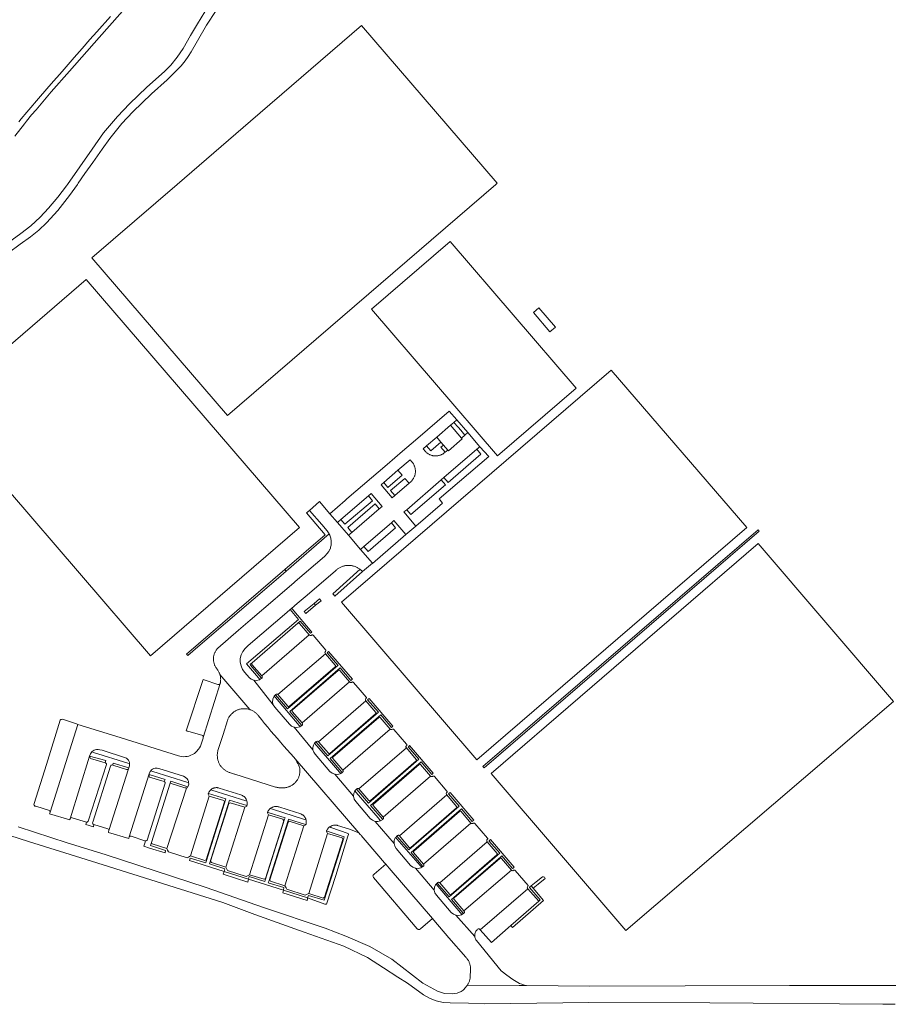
# Model space of a CAD drawing. Extents: x 152825 to 164088, y 457113 to 463005.
# Tile 315 of 364: x 157237 to 157481, y 462271 to 462546. Entities that reach past the tile are written whole.
import ezdxf

# ---------------------------------------------------------------- set-up
doc = ezdxf.new("R2010")
doc.units = 0
doc.header["$LTSCALE"] = 0.5
for name, color, linetype, lineweight in [('B-PV-VH-GESLOTENVERHARDING_ASFALT-GV', 251, 'CONTINUOUS', 18), ('B-PV-VH-GESLOTENVERHARDING_KUNSTSTOF-GV', 251, 'CONTINUOUS', 18), ('B-PV-VH-ONVERHARD_ZAND-GV', 251, 'CONTINUOUS', 18), ('B-PV-VH-OPENVERHARDING-GV', 251, 'CONTINUOUS', 18), ('B-PV-VH-OPENVERHARDING_BETONSTRAATSTEEN-GV', 251, 'CONTINUOUS', 18), ('B-PV-VH-OPENVERHARDING_STRAATBAKSTEEN-GV', 251, 'CONTINUOUS', 18)]:
    doc.layers.add(name, color=color, linetype=linetype, lineweight=lineweight)

msp = doc.modelspace()

# ---------------------------------------------------------------- linework, layer by layer
at = {"layer": 'B-PV-VH-GESLOTENVERHARDING_ASFALT-GV', "flags": 128}
for points in [[(157230.03, 462478.502), (157236.644, 462483.341), (157239.579, 462485.423), (157241.833, 462487.26), (157243.977, 462489.273), (157247.156, 462492.737), (157250.46, 462496.936), (157252.62, 462500), (157252.869, 462500.354), (157254.685, 462503.057), (157256.905, 462506.126), (157259.52, 462509.869), (157261.674, 462512.87), (157265.063, 462516.99), (157268.113, 462520.281), (157273.307, 462525.27), (157277.657, 462529.221), (157281.572, 462533.136), (157282.736, 462534.562), (157283.557, 462535.736), (157284.413, 462537.059), (157286.172, 462540.143), (157288.706, 462544.47), (157291.395, 462548.584)], [(157235.167, 462513.456), (157237.843, 462516.911), (157238.449, 462517.692), (157239.846, 462519.434), (157241.122, 462520.885), (157245.285, 462525.868), (157250.403, 462531.65), (157258.669, 462541.048), (157267.395, 462550.797)], [(157288.22, 462548.176), (157286.136, 462544.891), (157284.185, 462541.63), (157282.21, 462537.949), (157280.499, 462535.51), (157278.711, 462533.349), (157276.949, 462531.562), (157272.062, 462527.128), (157267.147, 462522.477), (157263.784, 462518.956), (157259.912, 462514.389), (157256.733, 462509.847), (157249.848, 462500), (157249.832, 462499.977), (157249.591, 462499.633), (157247.207, 462496.466), (157244.543, 462493.433), (157242.239, 462490.854), (157239.661, 462488.448), (157236.793, 462486.268), (157232.409, 462483.017)], [(157261.829, 462546.905), (157258.069, 462542.647), (157256.12, 462540.434), (157253.933, 462537.96), (157251.747, 462535.425), (157248.362, 462531.553), (157245.301, 462528.118), (157242.365, 462524.669), (157238.48, 462520.197), (157236.978, 462518.348), (157236.31, 462517.526)], [(157215.739, 462323.993), (157238.937, 462316.594), (157256.593, 462311.068), (157276.388, 462304.81), (157293.223, 462299.515), (157302.146, 462296.192), (157315.972, 462291.236), (157327.042, 462287.327), (157333.635, 462284.147), (157338.146, 462281.329), (157342.065, 462278.66), (157344.782, 462276.967), (157349.291, 462273.772), (157351.173, 462272.709), (157352.788, 462272.071), (157354.801, 462271.601), (157356.672, 462271.492), (157361.869, 462271.403), (157366.412, 462271.267), (157395.467, 462271.584), (157429.209, 462271.509), (157477.524, 462271.104), (157480.962, 462271.117)], [(157481.145, 462276.336), (157451.453, 462276.389), (157422.313, 462276.253), (157395.744, 462276.184), (157378.076, 462276.349), (157376.31, 462276.365), (157376.182, 462276.369), (157376.007, 462276.382), (157361.514, 462276.442), (157361.465, 462276.374), (157361.349, 462276.221), (157361.226, 462276.073), (157361.097, 462275.93), (157360.391, 462275.086), (157359.823, 462274.718), (157358.625, 462274.228), (157357.365, 462274.041), (157355.089, 462274.137), (157353.218, 462274.762), (157349.127, 462277.049), (157340.432, 462283.692), (157334.303, 462287.286), (157327.585, 462290.168), (157321.857, 462292.372), (157304.604, 462298.165), (157288.565, 462303.749), (157260.378, 462312.906), (157249.803, 462316.216), (157236.134, 462320.66)]]:
    msp.add_lwpolyline(points, dxfattribs=at)
at = {"layer": 'B-PV-VH-GESLOTENVERHARDING_KUNSTSTOF-GV', "flags": 128}
for points in [[(157369.846, 462500.359), (157332.005, 462544.347), (157301.005, 462517.635), (157280.511, 462500), (157256.678, 462479.492), (157294.514, 462435.534), (157369.429, 462500)], [(157391.92, 462443.166), (157356.712, 462484.116), (157334.741, 462465.2), (157369.978, 462424.259)], [(157314.657, 462404.257), (157255.107, 462473.516), (157213.507, 462437.652), (157273.067, 462368.423)], [(157439.528, 462404.187), (157401.715, 462448.173), (157326.368, 462383.367), (157364.174, 462339.38)], [(157368.163, 462335.579), (157405.804, 462291.665), (157480.496, 462355.687), (157442.755, 462399.718)]]:
    msp.add_lwpolyline(points, close=True, dxfattribs=at)
at = {"layer": 'B-PV-VH-ONVERHARD_ZAND-GV', "flags": 128}
for points in [[(157357.748, 462433.547), (157358.93, 462432.24), (157359.653, 462431.378), (157360.818, 462430.013), (157361.638, 462430.707), (157358.559, 462434.268)], [(157355.329, 462425.239), (157354.129, 462426.636), (157354.838, 462427.245), (157354.116, 462428.088), (157351.303, 462425.661), (157350.133, 462427.02), (157349.135, 462426.188), (157349.795, 462425.458), (157349.917, 462425.331), (157350.045, 462425.21), (157350.179, 462425.095), (157350.317, 462424.985), (157350.46, 462424.883), (157350.608, 462424.786), (157350.76, 462424.697), (157350.916, 462424.615), (157351.076, 462424.54), (157351.238, 462424.472), (157351.404, 462424.411), (157351.572, 462424.358), (157351.742, 462424.313), (157351.915, 462424.276), (157352.089, 462424.246), (157352.264, 462424.224), (157352.439, 462424.211), (157352.615, 462424.205), (157352.792, 462424.207), (157352.968, 462424.218), (157353.143, 462424.236), (157353.317, 462424.262), (157353.49, 462424.296), (157353.662, 462424.338), (157353.831, 462424.388), (157353.998, 462424.445), (157354.162, 462424.51), (157354.323, 462424.582), (157354.48, 462424.661), (157354.634, 462424.747), (157354.783, 462424.841), (157354.929, 462424.941), (157355.06, 462425.04)], [(157367.523, 462424.036), (157364.997, 462426.776), (157364.187, 462426.083), (157365.313, 462424.711), (157356.143, 462416.813), (157354.966, 462418.147), (157354.208, 462417.505), (157355.384, 462416.155), (157345.727, 462407.859), (157344.581, 462409.156), (157343.81, 462408.559), (157347.133, 462404.626), (157354.605, 462411.061), (157353.652, 462412.199)], [(157346.059, 462422.552), (157345.539, 462423.102), (157342.146, 462420.204), (157343.271, 462418.821), (157339.322, 462415.402), (157338.151, 462416.773), (157337.408, 462416.123), (157340.484, 462412.523), (157341.243, 462413.162), (157340.077, 462414.516), (157344.043, 462417.941), (157345.223, 462416.601), (157345.708, 462416.995), (157345.759, 462417.043), (157345.887, 462417.168), (157346.008, 462417.3), (157346.124, 462417.436), (157346.233, 462417.578), (157346.336, 462417.724), (157346.433, 462417.875), (157346.522, 462418.03), (157346.605, 462418.189), (157346.68, 462418.352), (157346.748, 462418.517), (157346.808, 462418.686), (157346.861, 462418.857), (157346.907, 462419.03), (157346.944, 462419.205), (157346.974, 462419.381), (157346.995, 462419.559), (157347.009, 462419.738), (157347.015, 462419.916), (157347.012, 462420.095), (157347.002, 462420.274), (157346.984, 462420.452), (157346.958, 462420.629), (157346.924, 462420.805), (157346.882, 462420.979), (157346.832, 462421.151), (157346.775, 462421.321), (157346.71, 462421.487), (157346.638, 462421.651), (157346.559, 462421.812), (157346.472, 462421.968), (157346.379, 462422.121), (157346.279, 462422.269), (157346.172, 462422.413)], [(157337.713, 462410.133), (157334.659, 462413.74), (157333.912, 462413.079), (157335.05, 462411.715), (157327.339, 462405.169), (157326.164, 462406.453), (157325.226, 462405.616), (157328.304, 462402.061), (157329.261, 462402.865), (157328.097, 462404.211), (157335.757, 462410.83), (157336.928, 462409.458)], [(157320.84, 462405.057), (157317.407, 462409), (157316.596, 462408.279), (157321.796, 462402.218), (157310.556, 462392.543), (157310.585, 462392.509), (157310.964, 462392.068), (157322.923, 462402.422), (157322.409, 462403.273)], [(157344.341, 462402.235), (157341.032, 462406.161), (157340.302, 462405.51), (157341.425, 462404.14), (157333.808, 462397.573), (157332.625, 462398.953), (157331.669, 462398.103), (157334.997, 462394.238), (157335.016, 462394.216)], [(157310.964, 462392.068), (157310.585, 462392.509), (157283.066, 462368.905), (157283.335, 462368.592), (157283.433, 462368.478), (157286.931, 462371.509), (157308.76, 462390.16)], [(157331.567, 462392.549), (157331.552, 462392.561), (157323.964, 462385.751), (157323.999, 462385.696), (157324.114, 462385.53), (157324.485, 462385.037), (157332.281, 462391.899), (157331.879, 462392.284), (157331.726, 462392.42)], [(157320.676, 462383.795), (157320.262, 462384.31), (157318.728, 462383.045), (157319.158, 462382.546)], [(157312.563, 462381.518), (157312.446, 462381.656), (157312.02, 462381.289), (157314.411, 462378.515), (157299.873, 462366.132), (157303.161, 462362.234), (157303.533, 462361.793), (157304.066, 462362.15), (157300.927, 462365.81), (157300.916, 462366.033), (157301.336, 462366.387), (157301.403, 462366.457), (157314.168, 462377.474), (157314.821, 462378.037), (157317.698, 462374.682), (157318.111, 462375.016)], [(157319.158, 462382.546), (157318.728, 462383.045), (157315.942, 462380.746), (157316.417, 462380.192)], [(157329.42, 462361.888), (157322.78, 462369.613), (157322.549, 462369.418), (157322.366, 462369.263), (157325.377, 462365.789), (157325.402, 462365.76), (157311.322, 462353.557), (157307.925, 462357.518), (157307.57, 462357.115), (157307.906, 462356.724), (157314.585, 462348.969), (157314.833, 462348.681), (157315.269, 462348.962), (157311.923, 462352.856), (157326.004, 462365.031), (157329.008, 462361.544), (157329.172, 462361.681)], [(157340.724, 462348.752), (157334.088, 462356.464), (157333.859, 462356.262), (157333.68, 462356.105), (157336.669, 462352.629), (157322.568, 462340.479), (157319.307, 462344.258), (157319.215, 462344.365), (157318.836, 462343.992), (157322.473, 462339.782), (157325.798, 462335.934), (157326.148, 462335.528), (157326.585, 462335.803), (157326.494, 462335.909), (157323.23, 462339.699), (157337.323, 462351.881), (157340.296, 462348.407), (157340.433, 462348.518)], [(157352.004, 462335.627), (157345.385, 462343.34), (157345.132, 462343.1), (157344.988, 462342.963), (157347.959, 462339.502), (157333.877, 462327.299), (157330.628, 462331.092), (157330.531, 462331.205), (157330.091, 462330.697), (157330.464, 462330.215), (157336.598, 462323.142), (157337.29, 462322.319), (157337.871, 462322.689), (157334.499, 462326.585), (157348.592, 462338.767), (157351.595, 462335.276), (157351.727, 462335.389)], [(157267.023, 462337.103), (157267.108, 462337.356), (157267.137, 462337.788), (157267.165, 462338.178), (157267.167, 462338.272), (157266.696, 462338.42), (157257.165, 462341.412), (157256.672, 462341.567), (157256.517, 462341.34), (157256.267, 462341.003), (157256.055, 462340.425), (157260.595, 462339.15), (157260.43, 462338.501), (157260.571, 462338.397), (157260.712, 462338.234), (157260.744, 462338.032), (157255.651, 462322.205), (157255.494, 462322.022), (157255.373, 462321.95), (157255.148, 462322.002), (157254.955, 462321.35), (157257.082, 462320.663), (157257.199, 462321.262), (157256.99, 462321.41), (157256.928, 462321.531), (157256.893, 462321.746), (157256.917, 462321.975), (157261.852, 462337.568), (157261.957, 462337.742), (157262.033, 462337.838), (157262.166, 462337.876), (157262.341, 462337.921), (157262.509, 462337.909), (157262.656, 462338.416)], [(157276.877, 462333.304), (157276.934, 462333.27), (157277.063, 462333.161), (157277.118, 462333.045), (157277.099, 462332.869), (157272.102, 462316.942), (157271.977, 462316.806), (157271.819, 462316.723), (157271.681, 462316.701), (157271.471, 462316.054), (157271.209, 462315.246), (157272.763, 462314.745), (157277.095, 462313.39), (157277.277, 462314.084), (157273.013, 462315.472), (157273.29, 462316.273), (157278.526, 462332.886), (157278.693, 462333.417), (157283.47, 462331.849), (157283.545, 462332.041), (157283.706, 462332.576), (157283.65, 462332.992), (157283.187, 462333.137), (157273.656, 462336.129), (157273.13, 462336.294), (157272.95, 462336.097), (157272.695, 462335.432), (157272.669, 462335.26), (157277.097, 462333.901)], [(157299.688, 462327.895), (157290.157, 462330.887), (157289.859, 462330.975), (157289.759, 462330.878), (157289.665, 462330.777), (157289.577, 462330.67), (157289.495, 462330.558), (157289.42, 462330.441), (157289.352, 462330.321), (157289.291, 462330.196), (157289.237, 462330.069), (157289.193, 462329.945), (157294.068, 462328.429), (157288.611, 462310.968), (157288.496, 462310.595), (157284.12, 462311.944), (157283.899, 462311.232), (157293.591, 462308.202), (157293.803, 462308.908), (157289.504, 462310.28), (157295.058, 462328.121), (157299.955, 462326.597), (157299.98, 462326.701), (157300.006, 462326.838), (157300.023, 462326.977), (157300.032, 462327.117), (157300.034, 462327.257), (157300.027, 462327.397), (157300.012, 462327.537), (157299.99, 462327.675), (157299.96, 462327.812)], [(157363.29, 462322.513), (157356.683, 462330.221), (157356.442, 462330.019), (157356.266, 462329.87), (157359.255, 462326.398), (157345.14, 462314.21), (157341.917, 462317.984), (157341.823, 462318.094), (157341.511, 462317.711), (157341.85, 462317.321), (157348.34, 462309.847), (157348.773, 462309.348), (157349.128, 462309.566), (157349.036, 462309.674), (157345.785, 462313.46), (157359.894, 462325.644), (157362.87, 462322.164), (157363.016, 462322.285)], [(157307.1, 462325.597), (157306.5, 462325.76), (157306.391, 462325.668), (157306.287, 462325.569), (157306.189, 462325.464), (157306.097, 462325.354), (157306.012, 462325.239), (157305.933, 462325.12), (157305.86, 462324.996), (157305.795, 462324.869), (157305.737, 462324.738), (157305.727, 462324.715), (157305.854, 462324.664), (157310.629, 462323.143), (157310.477, 462322.77), (157305.1, 462305.738), (157304.992, 462305.374), (157300.639, 462306.743), (157300.405, 462306.041), (157310.163, 462302.976), (157310.306, 462303.672), (157305.932, 462305.061), (157306.049, 462305.435), (157311.441, 462322.464), (157311.57, 462322.839), (157316.31, 462321.337), (157316.447, 462321.294), (157316.47, 462321.374), (157316.501, 462321.511), (157316.525, 462321.649), (157316.54, 462321.788), (157316.548, 462321.927), (157316.547, 462322.067), (157316.539, 462322.207), (157316.523, 462322.345), (157316.499, 462322.483), (157316.466, 462322.619), (157316.059, 462322.734)], [(157328.262, 462318.827), (157323.391, 462320.491), (157323.09, 462320.637), (157322.977, 462320.549), (157322.869, 462320.455), (157322.763, 462320.351), (157322.67, 462320.249), (157322.58, 462320.138), (157322.495, 462320.022), (157322.422, 462319.909), (157322.418, 462319.901), (157322.347, 462319.777), (157322.283, 462319.648), (157322.226, 462319.517), (157322.212, 462319.48), (157322.374, 462319.418), (157327.114, 462317.904), (157326.998, 462317.537), (157321.664, 462300.499), (157321.51, 462300.146), (157317.144, 462301.523), (157316.904, 462300.827), (157321.734, 462299.077), (157322.176, 462299.068), (157324.746, 462307.041), (157328.171, 462318.039), (157328.324, 462318.532)], [(157374.578, 462309.394), (157367.951, 462317.102), (157367.693, 462316.879), (157367.544, 462316.751), (157370.54, 462313.257), (157369.924, 462312.717), (157356.436, 462301.084), (157353.082, 462304.959), (157352.79, 462304.641), (157359.614, 462296.6), (157359.975, 462296.174), (157360.438, 462296.469), (157360.337, 462296.586), (157357.079, 462300.355), (157357.72, 462300.915), (157370.847, 462312.264), (157371.17, 462312.528), (157374.164, 462309.046), (157374.292, 462309.154)], [(157300.405, 462306.041), (157293.591, 462308.202), (157293.513, 462307.918), (157293.372, 462307.402), (157300.179, 462305.234), (157300.312, 462305.708)], [(157380.698, 462305.331), (157379.365, 462304.212), (157379.931, 462303.538), (157381.287, 462304.645), (157383.216, 462306.219), (157383.022, 462306.574), (157382.798, 462306.716), (157382.504, 462306.685)], [(157379.931, 462303.538), (157379.365, 462304.212), (157378.888, 462303.811), (157378.828, 462303.76), (157381.879, 462300.238), (157381.455, 462299.87), (157373.645, 462293.077), (157374.078, 462292.516), (157382.81, 462300.109)], [(157316.904, 462300.827), (157310.163, 462302.976), (157310.091, 462302.629), (157310.002, 462302.195), (157316.75, 462300.055), (157316.852, 462300.566)]]:
    msp.add_lwpolyline(points, close=True, dxfattribs=at)
at = {"layer": 'B-PV-VH-OPENVERHARDING-GV', "flags": 128}
msp.add_lwpolyline([(157384.579, 462458.895), (157386.103, 462460.206), (157381.495, 462465.562), (157379.972, 462464.252)], close=True, dxfattribs=at)
at = {"layer": 'B-PV-VH-OPENVERHARDING_BETONSTRAATSTEEN-GV', "flags": 128}
for points in [[(157364.187, 462426.083), (157364.997, 462426.776), (157361.638, 462430.707), (157360.818, 462430.013), (157359.889, 462429.205), (157360.09, 462428.97), (157356.21, 462425.644), (157356.033, 462425.851), (157355.329, 462425.239), (157355.06, 462425.04), (157354.929, 462424.941), (157354.783, 462424.841), (157354.634, 462424.747), (157354.48, 462424.661), (157354.323, 462424.582), (157354.162, 462424.51), (157353.998, 462424.445), (157353.831, 462424.388), (157353.662, 462424.338), (157353.49, 462424.296), (157353.317, 462424.262), (157353.143, 462424.236), (157352.968, 462424.218), (157352.792, 462424.207), (157352.615, 462424.205), (157352.439, 462424.211), (157352.264, 462424.224), (157352.089, 462424.246), (157351.915, 462424.276), (157351.742, 462424.313), (157351.572, 462424.358), (157351.404, 462424.411), (157351.238, 462424.472), (157351.076, 462424.54), (157350.916, 462424.615), (157350.76, 462424.697), (157350.608, 462424.786), (157350.46, 462424.883), (157350.317, 462424.985), (157350.179, 462425.095), (157350.045, 462425.21), (157349.917, 462425.331), (157349.795, 462425.458), (157349.135, 462426.188), (157350.133, 462427.02), (157352.957, 462429.44), (157356.836, 462432.766), (157357.748, 462433.547), (157358.559, 462434.268), (157356.479, 462436.713), (157347.049, 462428.656), (157343.444, 462425.538), (157339.124, 462421.825), (157339.131, 462421.823), (157327.862, 462412.188), (157327.374, 462411.771), (157323.136, 462408.059), (157325.226, 462405.616), (157326.164, 462406.453), (157333.912, 462413.079), (157334.659, 462413.74), (157337.713, 462410.133), (157336.928, 462409.458), (157329.261, 462402.865), (157328.304, 462402.061), (157331.669, 462398.103), (157332.625, 462398.953), (157340.302, 462405.51), (157341.032, 462406.161), (157344.341, 462402.235), (157347.133, 462404.626), (157343.81, 462408.559), (157344.581, 462409.156), (157354.208, 462417.505), (157354.966, 462418.147)], [(157357.748, 462433.547), (157356.836, 462432.766), (157359.889, 462429.205), (157360.818, 462430.013), (157359.653, 462431.378), (157358.93, 462432.24)], [(157352.957, 462429.44), (157350.133, 462427.02), (157351.303, 462425.661), (157354.116, 462428.088)], [(157355.329, 462425.239), (157356.033, 462425.851), (157354.838, 462427.245), (157354.129, 462426.636)], [(157365.313, 462424.711), (157364.187, 462426.083), (157354.966, 462418.147), (157356.143, 462416.813)], [(157342.146, 462420.204), (157345.539, 462423.102), (157346.059, 462422.552), (157346.172, 462422.413), (157346.279, 462422.269), (157346.379, 462422.121), (157346.472, 462421.968), (157346.559, 462421.812), (157346.638, 462421.651), (157346.71, 462421.487), (157346.775, 462421.321), (157346.832, 462421.151), (157346.882, 462420.979), (157346.924, 462420.805), (157346.958, 462420.629), (157346.984, 462420.452), (157347.002, 462420.274), (157347.012, 462420.095), (157347.015, 462419.916), (157347.009, 462419.738), (157346.995, 462419.559), (157346.974, 462419.381), (157346.944, 462419.205), (157346.907, 462419.03), (157346.861, 462418.857), (157346.808, 462418.686), (157346.748, 462418.517), (157346.68, 462418.352), (157346.605, 462418.189), (157346.522, 462418.03), (157346.433, 462417.875), (157346.336, 462417.724), (157346.233, 462417.578), (157346.124, 462417.436), (157346.008, 462417.3), (157345.887, 462417.168), (157345.759, 462417.043), (157345.708, 462416.995), (157345.223, 462416.601), (157341.243, 462413.162), (157340.484, 462412.523), (157337.408, 462416.123), (157338.151, 462416.773)], [(157343.271, 462418.821), (157342.146, 462420.204), (157338.151, 462416.773), (157339.322, 462415.402)], [(157345.223, 462416.601), (157344.043, 462417.941), (157340.077, 462414.516), (157341.243, 462413.162)], [(157355.384, 462416.155), (157354.208, 462417.505), (157344.581, 462409.156), (157345.727, 462407.859)], [(157290.627, 462367.269), (157290.641, 462367.095), (157290.663, 462366.909), (157290.693, 462366.725), (157290.717, 462366.609), (157290.731, 462366.542), (157290.777, 462366.361), (157290.83, 462366.182), (157290.891, 462366.006), (157290.96, 462365.832), (157291.036, 462365.661), (157291.119, 462365.494), (157291.209, 462365.331), (157291.306, 462365.171), (157291.365, 462365.082), (157291.635, 462364.688), (157291.751, 462364.533), (157291.861, 462364.374), (157291.965, 462364.21), (157292.061, 462364.042), (157292.151, 462363.87), (157292.233, 462363.695), (157292.308, 462363.516), (157292.376, 462363.335), (157292.422, 462363.194), (157300.816, 462353.377), (157300.88, 462353.356), (157301.066, 462353.285), (157301.25, 462353.207), (157301.431, 462353.121), (157301.608, 462353.029), (157301.781, 462352.929), (157301.95, 462352.823), (157302.114, 462352.709), (157302.274, 462352.59), (157302.429, 462352.464), (157302.579, 462352.332), (157302.723, 462352.194), (157302.862, 462352.05), (157302.995, 462351.901), (157303.122, 462351.746), (157303.179, 462351.672), (157304.044, 462350.598), (157304.915, 462349.529), (157305.793, 462348.465), (157306.676, 462347.407), (157307.566, 462346.353), (157308.462, 462345.305), (157309.364, 462344.261), (157310.272, 462343.223), (157311.186, 462342.191), (157312.106, 462341.163), (157313.031, 462340.141), (157313.454, 462339.679), (157331.232, 462318.961), (157331.611, 462318.52), (157331.75, 462318.38), (157331.882, 462318.236), (157333.56, 462316.286), (157338.419, 462310.641), (157338.742, 462310.266), (157339.721, 462309.128), (157351.793, 462295.023), (157352.181, 462294.569), (157356.359, 462289.688), (157361.072, 462284.242), (157361.103, 462284.21), (157361.235, 462284.071), (157361.36, 462283.926), (157361.479, 462283.776), (157361.592, 462283.621), (157361.699, 462283.461), (157361.798, 462283.297), (157361.891, 462283.13), (157361.976, 462282.958), (157362.055, 462282.783), (157362.126, 462282.605), (157362.189, 462282.424), (157362.245, 462282.241), (157362.293, 462282.055), (157362.334, 462281.868), (157362.366, 462281.679), (157362.391, 462281.489), (157362.408, 462281.298), (157362.416, 462281.107), (157362.417, 462280.915), (157362.321, 462278.546), (157362.314, 462278.494), (157362.285, 462278.304), (157362.248, 462278.115), (157362.203, 462277.928), (157362.151, 462277.743), (157362.091, 462277.56), (157362.023, 462277.381), (157361.948, 462277.203), (157361.865, 462277.03), (157361.776, 462276.86), (157361.679, 462276.693), (157361.576, 462276.531), (157361.514, 462276.442), (157376.007, 462276.382), (157376.182, 462276.369), (157376.31, 462276.365), (157378.076, 462276.349), (157377.434, 462276.483), (157376.75, 462276.695), (157376.1, 462276.952), (157375.12, 462277.481), (157374.211, 462278.053), (157372.51, 462279.231), (157370.996, 462280.496), (157364.026, 462288.927), (157363.894, 462289.134), (157363.785, 462289.354), (157363.699, 462289.584), (157363.638, 462289.822), (157363.603, 462290.063), (157358.33, 462295.967), (157357.604, 462296.262), (157357.006, 462296.768), (157352.868, 462301.558), (157352.447, 462302.222), (157352.261, 462302.987), (157347.013, 462309.095), (157346.283, 462309.393), (157345.68, 462309.901), (157341.668, 462314.594), (157341.25, 462315.269), (157341.057, 462316.039), (157335.74, 462322.182), (157335.012, 462322.481), (157334.414, 462322.994), (157330.339, 462327.746), (157329.92, 462328.417), (157329.729, 462329.182), (157324.468, 462335.315), (157323.736, 462335.614), (157323.134, 462336.125), (157318.986, 462340.956), (157318.608, 462341.495), (157318.394, 462342.119), (157313.141, 462348.458), (157312.413, 462348.768), (157311.823, 462349.294), (157307.749, 462354.064), (157307.305, 462354.712), (157301.888, 462361.568), (157301.159, 462361.864), (157300.563, 462362.378), (157299.341, 462363.747), (157298.732, 462364.605), (157298.316, 462365.57), (157298.111, 462366.602), (157298.127, 462367.654), (157298.362, 462368.679), (157298.806, 462369.632), (157299.44, 462370.471), (157300.236, 462371.159), (157300.979, 462371.803), (157311.118, 462380.512), (157312.02, 462381.289), (157312.446, 462381.656), (157314.005, 462382.999), (157316.76, 462385.332), (157324.688, 462392.17), (157324.754, 462392.206), (157324.815, 462392.249), (157324.871, 462392.298), (157324.922, 462392.353), (157324.967, 462392.414), (157325.126, 462392.544), (157325.289, 462392.668), (157325.457, 462392.784), (157325.629, 462392.894), (157325.805, 462392.997), (157325.985, 462393.093), (157326.169, 462393.183), (157326.356, 462393.264), (157326.546, 462393.339), (157326.739, 462393.406), (157326.934, 462393.465), (157327.132, 462393.516), (157327.331, 462393.56), (157327.532, 462393.596), (157327.735, 462393.624), (157327.938, 462393.644), (157328.142, 462393.657), (157328.346, 462393.661), (157328.55, 462393.657), (157328.754, 462393.645), (157328.957, 462393.625), (157329.159, 462393.597), (157329.361, 462393.562), (157329.56, 462393.518), (157329.758, 462393.467), (157329.953, 462393.408), (157330.146, 462393.341), (157330.337, 462393.267), (157330.524, 462393.186), (157330.708, 462393.097), (157330.888, 462393.001), (157331.064, 462392.898), (157331.237, 462392.788), (157331.404, 462392.672), (157331.552, 462392.561), (157331.567, 462392.549), (157331.726, 462392.42), (157331.879, 462392.284), (157332.281, 462391.899), (157334.997, 462394.238), (157331.669, 462398.103), (157328.304, 462402.061), (157325.226, 462405.616), (157323.136, 462408.059), (157320.242, 462411.442), (157317.407, 462409), (157320.84, 462405.057), (157322.409, 462403.273), (157322.923, 462402.422), (157322.96, 462402.36), (157323.082, 462402.101), (157323.19, 462401.836), (157323.282, 462401.566), (157323.359, 462401.29), (157323.421, 462401.011), (157323.467, 462400.729), (157323.497, 462400.444), (157323.512, 462400.159), (157323.51, 462399.872), (157323.492, 462399.587), (157323.458, 462399.303), (157323.409, 462399.021), (157323.344, 462398.743), (157323.263, 462398.468), (157323.167, 462398.199), (157323.153, 462398.164), (157322.87, 462397.554), (157322.324, 462396.841), (157321.799, 462396.289), (157321.631, 462396.15), (157313.473, 462389.152), (157313.172, 462388.894), (157308.482, 462384.893), (157307.821, 462384.329), (157300.883, 462378.376), (157297.658, 462375.609), (157291.801, 462370.557), (157291.691, 462370.383), (157291.571, 462370.24), (157291.458, 462370.091), (157291.351, 462369.938), (157291.251, 462369.78), (157291.158, 462369.618), (157291.071, 462369.453), (157290.992, 462369.284), (157290.92, 462369.111), (157290.856, 462368.936), (157290.799, 462368.758), (157290.75, 462368.578), (157290.709, 462368.396), (157290.675, 462368.212), (157290.649, 462368.027), (157290.632, 462367.841), (157290.622, 462367.655), (157290.62, 462367.468), (157290.626, 462367.281)], [(157335.05, 462411.715), (157333.912, 462413.079), (157326.164, 462406.453), (157327.339, 462405.169)], [(157336.928, 462409.458), (157335.757, 462410.83), (157328.097, 462404.211), (157329.261, 462402.865)], [(157341.425, 462404.14), (157340.302, 462405.51), (157332.625, 462398.953), (157333.808, 462397.573)], [(157314.438, 462377.534), (157314.344, 462377.541), (157314.251, 462377.52), (157314.168, 462377.474), (157301.403, 462366.457), (157301.336, 462366.387), (157301.295, 462366.298), (157301.284, 462366.201), (157301.306, 462366.106), (157301.357, 462366.023), (157304.126, 462362.796), (157317.369, 462374.237), (157314.602, 462377.442), (157314.527, 462377.5)], [(157301.888, 462361.568), (157307.305, 462354.712), (157307.105, 462355.477), (157307.16, 462356.266), (157307.465, 462356.996), (157307.57, 462357.115), (157307.925, 462357.518), (157307.988, 462357.589), (157308.107, 462357.672), (157308.245, 462357.712), (157308.39, 462357.705), (157308.524, 462357.653), (157308.635, 462357.56), (157321.882, 462368.978), (157321.761, 462369.297), (157321.905, 462369.605), (157322.011, 462369.814), (157322.031, 462369.94), (157318.423, 462374.137), (157318.353, 462374.203), (157318.266, 462374.242), (157318.17, 462374.25), (157318.077, 462374.225), (157318.063, 462374.215), (157317.998, 462374.171), (157317.878, 462374.098), (157317.74, 462374.067), (157317.6, 462374.082), (157317.472, 462374.14), (157317.369, 462374.237), (157304.126, 462362.796), (157304.203, 462362.678), (157304.239, 462362.542), (157304.23, 462362.402), (157304.178, 462362.271), (157304.087, 462362.164), (157304.066, 462362.15), (157303.533, 462361.793), (157303.433, 462361.726), (157302.674, 462361.52)], [(157324.642, 462365.756), (157321.882, 462368.978), (157308.635, 462357.56), (157311.396, 462354.328), (157311.458, 462354.25), (157311.547, 462354.203), (157311.646, 462354.196), (157311.74, 462354.23), (157311.813, 462354.299), (157324.608, 462365.342), (157324.67, 462365.411), (157324.707, 462365.496), (157324.714, 462365.588), (157324.692, 462365.678)], [(157325.732, 462364.393), (157325.634, 462364.398), (157325.54, 462364.372), (157325.459, 462364.318), (157312.677, 462353.3), (157312.622, 462353.228), (157312.589, 462353.143), (157312.581, 462353.053), (157312.598, 462352.963), (157312.638, 462352.882), (157315.412, 462349.663), (157328.647, 462361.1), (157325.898, 462364.296), (157325.823, 462364.358)], [(157299.514, 462353.636), (157299.713, 462353.619), (157299.912, 462353.595), (157300.109, 462353.563), (157300.304, 462353.523), (157300.498, 462353.475), (157300.69, 462353.419), (157300.816, 462353.377), (157292.422, 462363.194), (157292.436, 462363.15), (157292.488, 462362.964), (157292.532, 462362.775), (157292.569, 462362.585), (157292.598, 462362.394), (157292.619, 462362.201), (157292.632, 462362.008), (157292.637, 462361.814), (157292.634, 462361.621), (157292.623, 462361.427), (157292.604, 462361.234), (157292.577, 462361.043), (157292.543, 462360.852), (157292.52, 462360.75), (157292.5, 462360.663), (157292.494, 462360.64), (157287.775, 462345.604), (157287.721, 462345.435), (157287.022, 462343.208), (157286.756, 462342.728), (157286.456, 462342.301), (157285.898, 462341.655), (157285.287, 462341.164), (157284.807, 462340.885), (157284.288, 462340.622), (157283.781, 462340.431), (157283.239, 462340.323), (157282.793, 462340.25), (157282.169, 462340.226), (157281.57, 462340.273), (157280.885, 462340.474), (157264.581, 462345.564), (157252.748, 462349.258), (157245.049, 462324.718), (157244.939, 462324.461), (157244.862, 462324.283), (157250.495, 462322.573), (157250.547, 462322.757), (157250.587, 462322.897), (157256.055, 462340.425), (157256.267, 462341.003), (157256.517, 462341.34), (157256.672, 462341.567), (157256.724, 462341.642), (157257.008, 462341.858), (157257.271, 462342.045), (157257.633, 462342.167), (157257.981, 462342.246), (157258.45, 462342.26), (157258.896, 462342.195), (157259.513, 462342.014), (157266.019, 462339.952), (157266.339, 462339.784), (157266.705, 462339.47), (157266.914, 462339.243), (157267.072, 462338.894), (157267.172, 462338.568), (157267.167, 462338.272), (157267.165, 462338.178), (157267.137, 462337.788), (157267.108, 462337.356), (157267.023, 462337.103), (157266.925, 462336.878), (157261.436, 462319.604), (157261.333, 462319.281), (157261.272, 462319.088), (157266.968, 462317.358), (157267.012, 462317.52), (157267.095, 462317.832), (157272.695, 462335.432), (157272.95, 462336.097), (157273.13, 462336.294), (157273.36, 462336.547), (157273.614, 462336.755), (157273.962, 462336.921), (157274.363, 462337.047), (157274.873, 462337.062), (157275.381, 462336.969), (157282.253, 462334.836), (157282.746, 462334.54), (157283.237, 462334.067), (157283.458, 462333.732), (157283.61, 462333.29), (157283.65, 462332.992), (157283.706, 462332.576), (157283.545, 462332.041), (157283.47, 462331.849), (157283.399, 462331.67), (157283.205, 462331.518), (157283.091, 462331.455), (157277.571, 462314.611), (157277.829, 462314.1), (157278.107, 462313.672), (157283.274, 462312.025), (157283.628, 462312.231), (157284.183, 462312.526), (157289.451, 462329.262), (157289.152, 462329.805), (157289.191, 462329.938), (157289.193, 462329.945), (157289.237, 462330.069), (157289.291, 462330.196), (157289.352, 462330.321), (157289.42, 462330.441), (157289.495, 462330.558), (157289.577, 462330.67), (157289.665, 462330.777), (157289.759, 462330.878), (157289.859, 462330.975), (157289.964, 462331.065), (157290.074, 462331.149), (157290.189, 462331.226), (157290.308, 462331.297), (157290.431, 462331.361), (157290.557, 462331.418), (157290.687, 462331.467), (157290.819, 462331.508), (157290.953, 462331.543), (157291.089, 462331.569), (157291.227, 462331.587), (157291.365, 462331.597), (157291.503, 462331.6), (157291.642, 462331.594), (157291.78, 462331.58), (157291.917, 462331.559), (157292.052, 462331.529), (157292.185, 462331.492), (157292.244, 462331.473), (157298.296, 462329.559), (157298.429, 462329.514), (157298.559, 462329.462), (157298.686, 462329.403), (157298.809, 462329.336), (157298.928, 462329.262), (157299.043, 462329.182), (157299.153, 462329.095), (157299.258, 462329.003), (157299.357, 462328.904), (157299.451, 462328.8), (157299.539, 462328.69), (157299.62, 462328.576), (157299.694, 462328.457), (157299.762, 462328.335), (157299.823, 462328.209), (157299.876, 462328.079), (157299.922, 462327.946), (157299.96, 462327.812), (157299.99, 462327.675), (157300.012, 462327.537), (157300.027, 462327.397), (157300.034, 462327.257), (157300.032, 462327.117), (157300.023, 462326.977), (157300.006, 462326.838), (157299.98, 462326.701), (157299.955, 462326.597), (157299.947, 462326.564), (157299.907, 462326.43), (157299.904, 462326.423), (157299.344, 462326.129), (157294.071, 462309.404), (157294.387, 462308.841), (157294.587, 462308.464), (157299.777, 462306.82), (157300.151, 462307.011), (157300.71, 462307.294), (157305.981, 462324.043), (157305.686, 462324.604), (157305.727, 462324.715), (157305.737, 462324.738), (157305.795, 462324.869), (157305.86, 462324.996), (157305.933, 462325.12), (157306.012, 462325.239), (157306.097, 462325.354), (157306.189, 462325.464), (157306.287, 462325.569), (157306.391, 462325.668), (157306.5, 462325.76), (157306.614, 462325.847), (157306.732, 462325.927), (157306.855, 462326.001), (157306.982, 462326.067), (157307.113, 462326.127), (157307.246, 462326.179), (157307.382, 462326.223), (157307.521, 462326.26), (157307.661, 462326.289), (157307.803, 462326.31), (157307.945, 462326.323), (157308.088, 462326.328), (157308.232, 462326.326), (157308.374, 462326.315), (157308.516, 462326.296), (157308.657, 462326.269), (157308.796, 462326.235), (157308.858, 462326.217), (157313.487, 462324.751), (157314.782, 462324.339), (157314.915, 462324.296), (157315.046, 462324.246), (157315.173, 462324.189), (157315.297, 462324.124), (157315.417, 462324.052), (157315.533, 462323.974), (157315.644, 462323.889), (157315.75, 462323.798), (157315.851, 462323.701), (157315.946, 462323.598), (157316.034, 462323.49), (157316.117, 462323.378), (157316.193, 462323.26), (157316.262, 462323.139), (157316.324, 462323.013), (157316.379, 462322.885), (157316.427, 462322.753), (157316.466, 462322.619), (157316.499, 462322.483), (157316.523, 462322.345), (157316.539, 462322.207), (157316.547, 462322.067), (157316.548, 462321.927), (157316.54, 462321.788), (157316.525, 462321.649), (157316.501, 462321.511), (157316.47, 462321.374), (157316.447, 462321.294), (157316.431, 462321.24), (157316.42, 462321.208), (157315.84, 462320.892), (157310.57, 462304.167), (157310.892, 462303.608), (157311.11, 462303.237), (157316.274, 462301.598), (157316.63, 462301.807), (157317.217, 462302.071), (157322.467, 462318.808), (157322.177, 462319.382), (157322.212, 462319.48), (157322.226, 462319.517), (157322.283, 462319.648), (157322.347, 462319.777), (157322.418, 462319.901), (157322.422, 462319.909), (157322.495, 462320.022), (157322.58, 462320.138), (157322.67, 462320.249), (157322.763, 462320.351), (157322.869, 462320.455), (157322.977, 462320.549), (157323.09, 462320.637), (157323.208, 462320.719), (157323.33, 462320.794), (157323.456, 462320.863), (157323.586, 462320.924), (157323.719, 462320.977), (157323.855, 462321.023), (157323.993, 462321.062), (157324.133, 462321.093), (157324.274, 462321.116), (157324.417, 462321.131), (157324.56, 462321.138), (157324.703, 462321.137), (157324.846, 462321.128), (157324.989, 462321.111), (157325.13, 462321.086), (157325.224, 462321.065), (157328.629, 462319.988), (157331.232, 462318.961), (157313.454, 462339.679), (157313.692, 462339.245), (157313.923, 462338.807), (157314.147, 462338.365), (157314.363, 462337.92), (157314.573, 462337.472), (157314.69, 462337.212), (157314.722, 462337.018), (157314.746, 462336.823), (157314.762, 462336.627), (157314.77, 462336.43), (157314.77, 462336.234), (157314.762, 462336.037), (157314.746, 462335.841), (157314.722, 462335.646), (157314.69, 462335.452), (157314.651, 462335.259), (157314.603, 462335.068), (157314.548, 462334.879), (157314.485, 462334.693), (157314.415, 462334.509), (157314.337, 462334.329), (157314.252, 462334.151), (157314.16, 462333.978), (157314.06, 462333.808), (157313.955, 462333.642), (157313.842, 462333.481), (157313.723, 462333.324), (157313.597, 462333.173), (157313.466, 462333.027), (157313.329, 462332.886), (157313.186, 462332.751), (157313.038, 462332.621), (157312.884, 462332.498), (157312.726, 462332.382), (157312.563, 462332.271), (157312.396, 462332.168), (157312.224, 462332.071), (157312.049, 462331.982), (157311.935, 462331.928), (157311.727, 462331.852), (157311.516, 462331.783), (157311.303, 462331.722), (157311.088, 462331.669), (157310.871, 462331.624), (157310.652, 462331.586), (157310.432, 462331.556), (157310.212, 462331.534), (157309.99, 462331.521), (157309.769, 462331.515), (157309.547, 462331.517), (157309.326, 462331.527), (157309.105, 462331.545), (157308.885, 462331.572), (157308.666, 462331.606), (157308.448, 462331.648), (157308.232, 462331.698), (157308.018, 462331.755), (157307.987, 462331.764), (157296.636, 462335.35), (157296.467, 462335.404), (157295.37, 462335.747), (157295.178, 462335.804), (157294.989, 462335.869), (157294.802, 462335.942), (157294.619, 462336.022), (157294.438, 462336.109), (157294.262, 462336.203), (157294.089, 462336.304), (157293.92, 462336.412), (157293.756, 462336.527), (157293.597, 462336.648), (157293.442, 462336.776), (157293.293, 462336.909), (157293.149, 462337.049), (157293.011, 462337.194), (157292.879, 462337.344), (157292.753, 462337.499), (157292.633, 462337.66), (157292.52, 462337.825), (157292.413, 462337.995), (157292.314, 462338.168), (157292.221, 462338.346), (157292.135, 462338.527), (157292.057, 462338.711), (157291.986, 462338.898), (157291.923, 462339.088), (157291.867, 462339.281), (157291.819, 462339.475), (157291.779, 462339.671), (157291.747, 462339.869), (157291.723, 462340.068), (157291.706, 462340.267), (157291.698, 462340.467), (157291.698, 462340.668), (157291.705, 462340.868), (157291.721, 462341.067), (157291.744, 462341.266), (157291.776, 462341.464), (157291.815, 462341.66), (157291.862, 462341.855), (157291.89, 462341.955), (157293.228, 462346.198), (157293.295, 462346.395), (157294.523, 462350.373), (157294.595, 462350.559), (157294.675, 462350.742), (157294.762, 462350.922), (157294.856, 462351.098), (157294.958, 462351.27), (157295.066, 462351.438), (157295.18, 462351.602), (157295.301, 462351.761), (157295.429, 462351.915), (157295.562, 462352.063), (157295.701, 462352.206), (157295.846, 462352.344), (157295.997, 462352.475), (157296.152, 462352.601), (157296.312, 462352.72), (157296.477, 462352.832), (157296.647, 462352.938), (157296.82, 462353.038), (157296.997, 462353.13), (157297.178, 462353.214), (157297.362, 462353.292), (157297.549, 462353.362), (157297.739, 462353.425), (157297.931, 462353.479), (157298.125, 462353.527), (157298.321, 462353.566), (157298.518, 462353.598), (157298.716, 462353.621), (157298.916, 462353.637), (157299.115, 462353.644), (157299.315, 462353.644)], [(157292.494, 462360.64), (157292.419, 462360.501), (157292.322, 462360.419), (157292.155, 462360.379), (157291.879, 462360.431), (157287.992, 462361.724), (157287.722, 462361.814), (157282.975, 462347.467), (157283.29, 462347.376), (157283.436, 462347.333), (157287.612, 462346.122), (157287.762, 462345.918), (157287.786, 462345.769), (157287.775, 462345.604)], [(157313.141, 462348.458), (157318.394, 462342.119), (157318.362, 462342.777), (157318.513, 462343.418), (157318.836, 462343.992), (157319.215, 462344.365), (157319.306, 462344.454), (157319.426, 462344.526), (157319.562, 462344.557), (157319.701, 462344.545), (157319.829, 462344.49), (157319.935, 462344.399), (157333.181, 462355.837), (157333.104, 462355.955), (157333.068, 462356.09), (157333.074, 462356.23), (157333.124, 462356.361), (157333.212, 462356.471), (157333.274, 462356.543), (157333.311, 462356.63), (157333.321, 462356.724), (157333.302, 462356.817), (157333.256, 462356.9), (157331.57, 462358.845), (157329.718, 462360.995), (157329.644, 462361.055), (157329.555, 462361.09), (157329.46, 462361.097), (157329.368, 462361.075), (157329.286, 462361.026), (157329.162, 462360.954), (157329.022, 462360.925), (157328.881, 462360.942), (157328.751, 462361.002), (157328.647, 462361.1), (157315.412, 462349.663), (157315.488, 462349.542), (157315.522, 462349.403), (157315.51, 462349.26), (157315.454, 462349.128), (157315.36, 462349.021), (157315.269, 462348.962), (157314.833, 462348.681), (157314.696, 462348.592), (157313.929, 462348.397)], [(157335.938, 462352.623), (157333.181, 462355.837), (157319.935, 462344.399), (157322.702, 462341.191), (157322.774, 462341.128), (157322.862, 462341.092), (157322.957, 462341.085), (157323.05, 462341.108), (157323.13, 462341.159), (157335.91, 462352.174), (157335.971, 462352.252), (157336.007, 462352.344), (157336.013, 462352.442), (157335.989, 462352.538)], [(157252.748, 462349.258), (157252.406, 462349.371), (157248.43, 462350.68), (157248.228, 462350.664), (157248.039, 462350.599), (157247.861, 462350.46), (157243.99, 462338.066), (157240.542, 462327.135), (157240.508, 462326.923), (157240.538, 462326.697), (157240.748, 462326.47), (157241.011, 462326.384), (157244.817, 462325.211), (157244.977, 462325.018), (157245.037, 462324.919), (157245.049, 462324.718)], [(157337.035, 462351.25), (157336.941, 462351.259), (157336.85, 462351.24), (157336.767, 462351.196), (157323.989, 462340.14), (157323.934, 462340.068), (157323.902, 462339.984), (157323.895, 462339.894), (157323.915, 462339.805), (157323.958, 462339.726), (157326.724, 462336.5), (157339.947, 462347.958), (157337.195, 462351.157), (157337.122, 462351.215)], [(157324.468, 462335.315), (157329.729, 462329.182), (157329.788, 462329.969), (157330.091, 462330.697), (157330.531, 462331.205), (157330.608, 462331.293), (157330.729, 462331.369), (157330.867, 462331.404), (157331.01, 462331.395), (157331.142, 462331.343), (157331.253, 462331.253), (157344.478, 462342.68), (157344.399, 462342.797), (157344.36, 462342.933), (157344.367, 462343.074), (157344.419, 462343.206), (157344.509, 462343.314), (157344.573, 462343.388), (157344.61, 462343.478), (157344.619, 462343.575), (157344.596, 462343.67), (157344.546, 462343.754), (157341.008, 462347.854), (157340.941, 462347.921), (157340.853, 462347.959), (157340.758, 462347.966), (157340.666, 462347.942), (157340.586, 462347.889), (157340.462, 462347.821), (157340.324, 462347.793), (157340.183, 462347.808), (157340.053, 462347.865), (157339.947, 462347.958), (157326.724, 462336.5), (157326.809, 462336.386), (157326.851, 462336.249), (157326.844, 462336.107), (157326.788, 462335.975), (157326.692, 462335.87), (157326.585, 462335.803), (157326.148, 462335.528), (157326.023, 462335.45), (157325.256, 462335.259)], [(157347.236, 462339.469), (157344.478, 462342.68), (157331.253, 462331.253), (157334.006, 462328.031), (157334.078, 462327.968), (157334.166, 462327.932), (157334.261, 462327.925), (157334.354, 462327.948), (157334.434, 462327.999), (157347.215, 462339.056), (157347.272, 462339.127), (157347.305, 462339.213), (157347.309, 462339.304), (157347.286, 462339.392)], [(157260.43, 462338.501), (157256.334, 462339.75), (157256.164, 462339.909), (157256.063, 462340.135), (157256.055, 462340.425), (157250.587, 462322.897), (157250.7, 462323.116), (157250.91, 462323.218), (157251.192, 462323.206), (157255.148, 462322.002), (157255.373, 462321.95), (157255.494, 462322.022), (157255.651, 462322.205), (157260.744, 462338.032), (157260.712, 462338.234), (157260.571, 462338.397)], [(157266.925, 462336.878), (157266.813, 462336.783), (157266.709, 462336.694), (157266.554, 462336.663), (157266.343, 462336.676), (157262.509, 462337.909), (157262.341, 462337.921), (157262.166, 462337.876), (157262.033, 462337.838), (157261.957, 462337.742), (157261.852, 462337.568), (157256.917, 462321.975), (157256.893, 462321.746), (157256.928, 462321.531), (157256.99, 462321.41), (157257.199, 462321.262), (157261.093, 462320.109), (157261.276, 462319.987), (157261.403, 462319.842), (157261.436, 462319.604)], [(157348.315, 462338.133), (157348.221, 462338.139), (157348.13, 462338.115), (157348.051, 462338.064), (157335.267, 462327.024), (157335.205, 462326.953), (157335.169, 462326.867), (157335.161, 462326.774), (157335.182, 462326.682), (157335.23, 462326.602), (157338.002, 462323.391), (157351.25, 462334.821), (157348.474, 462338.036), (157348.402, 462338.097)], [(157276.877, 462333.304), (157276.826, 462333.334), (157272.809, 462334.482), (157272.732, 462334.552), (157272.631, 462334.729), (157272.629, 462334.995), (157272.669, 462335.26), (157272.695, 462335.432), (157267.095, 462317.832), (157267.156, 462317.902), (157267.222, 462317.984), (157267.35, 462318.031), (157267.444, 462318.056), (157267.645, 462318.046), (157271.486, 462316.759), (157271.681, 462316.701), (157271.819, 462316.723), (157271.977, 462316.806), (157272.102, 462316.942), (157277.099, 462332.869), (157277.118, 462333.045), (157277.063, 462333.161), (157276.934, 462333.27)], [(157335.74, 462322.182), (157341.057, 462316.039), (157341.108, 462316.832), (157341.397, 462317.571), (157341.511, 462317.711), (157341.823, 462318.094), (157341.898, 462318.187), (157342.016, 462318.265), (157342.152, 462318.301), (157342.293, 462318.292), (157342.423, 462318.238), (157342.529, 462318.145), (157355.751, 462329.575), (157355.669, 462329.695), (157355.631, 462329.834), (157355.641, 462329.979), (157355.697, 462330.112), (157355.794, 462330.22), (157355.848, 462330.297), (157355.879, 462330.386), (157355.885, 462330.479), (157355.864, 462330.571), (157355.82, 462330.654), (157352.303, 462334.74), (157352.228, 462334.796), (157352.141, 462334.828), (157352.047, 462334.835), (157351.956, 462334.815), (157351.874, 462334.771), (157351.756, 462334.696), (157351.621, 462334.663), (157351.482, 462334.674), (157351.354, 462334.728), (157351.25, 462334.821), (157338.002, 462323.391), (157338.081, 462323.269), (157338.117, 462323.129), (157338.106, 462322.984), (157338.05, 462322.851), (157337.954, 462322.742), (157337.871, 462322.689), (157337.29, 462322.319), (157336.526, 462322.126)], [(157283.091, 462331.455), (157282.928, 462331.501), (157282.636, 462331.588), (157278.526, 462332.886), (157273.29, 462316.273), (157273.495, 462315.89), (157277.571, 462314.611)], [(157293.499, 462327.991), (157289.451, 462329.262), (157284.183, 462312.526), (157288.226, 462311.241), (157288.618, 462311.457), (157293.695, 462327.605)], [(157358.52, 462326.364), (157355.751, 462329.575), (157342.529, 462318.145), (157345.273, 462314.925), (157345.343, 462314.863), (157345.427, 462314.825), (157345.519, 462314.814), (157345.611, 462314.831), (157345.693, 462314.874), (157358.5, 462325.955), (157358.557, 462326.026), (157358.589, 462326.11), (157358.594, 462326.201), (157358.57, 462326.288)], [(157299.344, 462326.129), (157295.303, 462327.399), (157294.916, 462327.2), (157289.807, 462311.043), (157290.037, 462310.673), (157294.071, 462309.404)], [(157310.011, 462322.768), (157305.981, 462324.043), (157300.71, 462307.294), (157304.738, 462306.016), (157305.115, 462306.222), (157310.229, 462322.366)], [(157359.591, 462325.019), (157359.498, 462325.024), (157359.408, 462325.001), (157359.329, 462324.952), (157346.548, 462313.903), (157346.49, 462313.831), (157346.456, 462313.745), (157346.449, 462313.653), (157346.47, 462313.563), (157346.517, 462313.483), (157349.292, 462310.262), (157362.517, 462321.712), (157359.752, 462324.931), (157359.678, 462324.987)], [(157315.84, 462320.892), (157311.806, 462322.196), (157311.447, 462321.995), (157306.35, 462305.838), (157306.541, 462305.455), (157310.57, 462304.167)], [(157347.013, 462309.095), (157352.261, 462302.987), (157352.331, 462303.77), (157352.65, 462304.489), (157352.79, 462304.641), (157353.082, 462304.959), (157353.183, 462305.068), (157353.304, 462305.143), (157353.443, 462305.174), (157353.585, 462305.159), (157353.714, 462305.099), (157353.817, 462305.001), (157367.057, 462316.465), (157366.977, 462316.582), (157366.939, 462316.719), (157366.946, 462316.861), (157366.999, 462316.993), (157367.091, 462317.101), (157367.156, 462317.173), (157367.193, 462317.263), (157367.196, 462317.36), (157367.166, 462317.452), (157367.109, 462317.525), (157363.584, 462321.611), (157363.513, 462321.675), (157363.426, 462321.714), (157363.331, 462321.723), (157363.238, 462321.703), (157363.156, 462321.654), (157363.036, 462321.575), (157362.896, 462321.54), (157362.752, 462321.553), (157362.621, 462321.613), (157362.517, 462321.712), (157349.292, 462310.262), (157349.372, 462310.144), (157349.408, 462310.006), (157349.395, 462309.865), (157349.336, 462309.735), (157349.237, 462309.633), (157349.128, 462309.566), (157348.773, 462309.348), (157348.565, 462309.221), (157347.799, 462309.035)], [(157326.526, 462317.542), (157322.467, 462318.808), (157317.217, 462302.071), (157321.279, 462300.778), (157321.639, 462300.989), (157326.731, 462317.165)], [(157369.822, 462313.243), (157367.057, 462316.465), (157353.817, 462305.001), (157356.583, 462301.782), (157356.659, 462301.724), (157356.748, 462301.69), (157356.844, 462301.684), (157356.937, 462301.706), (157357.019, 462301.755), (157369.792, 462312.802), (157369.849, 462312.879), (157369.882, 462312.969), (157369.888, 462313.065), (157369.868, 462313.159)], [(157370.88, 462311.898), (157370.785, 462311.902), (157370.693, 462311.88), (157370.61, 462311.834), (157357.844, 462300.824), (157357.784, 462300.748), (157357.749, 462300.657), (157357.741, 462300.56), (157357.761, 462300.465), (157357.807, 462300.38), (157360.575, 462297.167), (157373.803, 462308.584), (157371.049, 462311.814), (157370.971, 462311.868)], [(157351.793, 462295.023), (157339.721, 462309.128), (157338.742, 462310.266), (157335.464, 462307.47), (157335.279, 462307.297), (157335.178, 462307.125), (157335.152, 462306.936), (157335.175, 462306.747), (157335.283, 462306.544), (157347.464, 462292.216), (157347.659, 462292.054), (157347.791, 462291.992), (157347.965, 462291.951), (157348.18, 462291.971), (157348.431, 462292.142)], [(157360.575, 462297.167), (157360.65, 462297.047), (157360.685, 462296.91), (157360.676, 462296.769), (157360.623, 462296.638), (157360.532, 462296.529), (157360.438, 462296.469), (157359.975, 462296.174), (157359.871, 462296.108), (157359.112, 462295.914), (157358.33, 462295.967), (157363.603, 462290.063), (157363.592, 462290.311), (157363.607, 462290.556), (157363.648, 462290.798), (157363.714, 462291.034), (157363.805, 462291.263), (157363.918, 462291.481), (157364.054, 462291.685), (157364.211, 462291.874), (157364.38, 462292.04), (157364.522, 462292.138), (157364.669, 462292.158), (157364.817, 462292.141), (157364.937, 462292.095), (157365.123, 462291.927), (157378.367, 462303.306), (157378.255, 462303.58), (157378.295, 462303.784), (157378.46, 462304.31), (157374.871, 462308.493), (157374.796, 462308.557), (157374.704, 462308.594), (157374.605, 462308.601), (157374.509, 462308.576), (157374.426, 462308.523), (157374.309, 462308.444), (157374.171, 462308.41), (157374.031, 462308.424), (157373.903, 462308.484), (157373.803, 462308.584)], [(157381.455, 462299.87), (157378.367, 462303.306), (157365.123, 462291.927), (157368.248, 462288.385), (157373.645, 462293.077)]]:
    msp.add_lwpolyline(points, close=True, dxfattribs=at)
at = {"layer": 'B-PV-VH-OPENVERHARDING_STRAATBAKSTEEN-GV', "flags": 128}
msp.add_lwpolyline([(157365.843, 462337.517), (157366.2, 462337.106), (157443.03, 462403.176), (157442.691, 462403.566)], close=True, dxfattribs=at)

doc.saveas('drawing.dxf')
